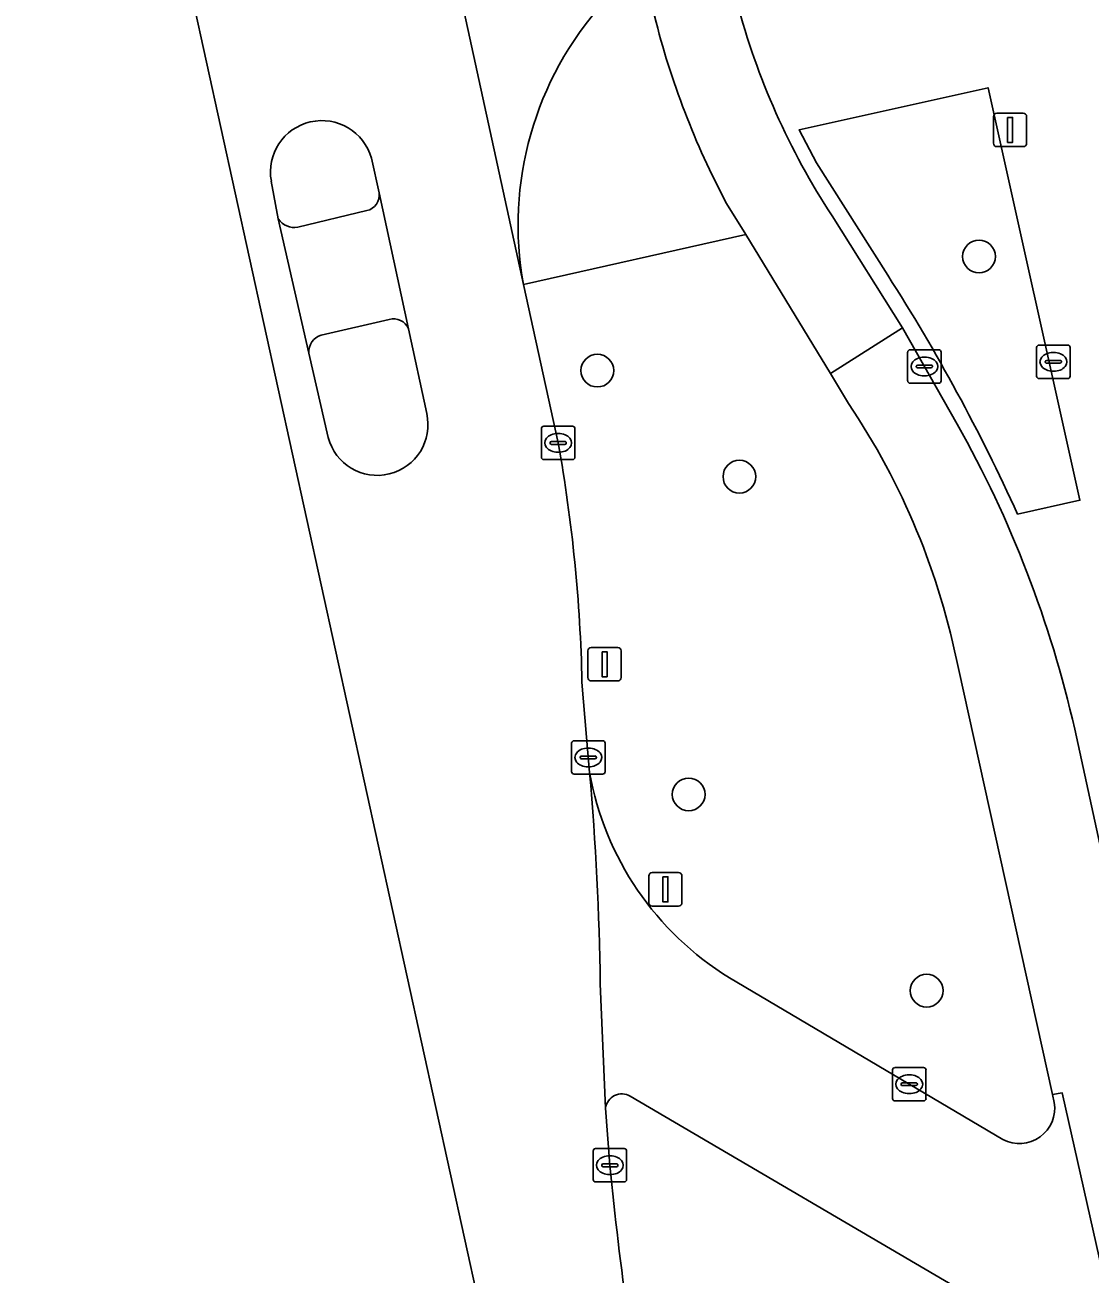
# Model space of a CAD drawing. Extents: x 160554 to 161248, y 385329 to 386506.
# Drawn here: x 160715.99 to 160747.84, y 385859.12 to 385896.47 of the extents above; entities that cross this region are included whole.
import ezdxf

# ---------------------------------------------------------------- set-up
doc = ezdxf.new("R2010")
doc.units = 0
for name, color, linetype in [('IMGEO_Berm_groen', 7, 'Continuous'), ('IMGEO_Boom', 7, 'Continuous'), ('IMGEO_Fietspad_gesloten', 7, 'Continuous'), ('IMGEO_Kolk', 7, 'Continuous'), ('IMGEO_Lichtmast', 7, 'Continuous'), ('IMGEO_Rijbaan_lokaal_gesloten', 7, 'Continuous'), ('IMGEO_Verkeersbordpaal', 7, 'Continuous'), ('IMGEO_Verkeerseiland_open', 7, 'Continuous'), ('IMGEO_Voetpad_open', 7, 'Continuous')]:
    doc.layers.add(name, color=color, linetype=linetype)

msp = doc.modelspace()

# ---------------------------------------------------------------- linework, layer by layer
at = {"layer": 'IMGEO_Berm_groen'}
for points in [[(160744.76, 385894.598), (160739.113, 385893.341), (160739.636, 385892.358), (160741.763, 385888.996)], [(160745.642, 385881.855), (160747.507, 385882.27), (160744.76, 385894.598)], [(160740.594, 385885.162), (160740.048, 385886.061), (160737.523, 385890.213), (160730.882, 385888.717), (160731.916, 385883.985)], [(160746.74, 385864.272), (160746.687, 385864.512), (160743.874, 385877.244)], [(160732.627, 385876.831), (160732.856, 385874.137)], [(160737.031, 385868), (160745.204, 385863.162)], [(160744.49, 385858.341), (160734.067, 385864.463)], [(160733.329, 385864.1), (160733.461, 385862.396)]]:
    msp.add_lwpolyline(points, dxfattribs=at)
for centre, radius, start, end in [((160694.113, 385858.488), 56.58, 24.3926, 32.6291), ((160722.493, 385873.025), 21.793, 11.1615, 33.8417), ((160686.486, 385875.858), 46.152, 1.2086, 10.1428), ((160741.774, 385875.715), 9.056, 190.0358, 238.4191), ((160733.82, 385864.033), 0.496, 60.1812, 172.2011), ((160745.691, 385864.106), 1.062, 242.7104, 8.9976), ((160828.417, 385871.536), 95.395, 185.49799, 191.0163)]:
    msp.add_arc(centre, radius, start, end, dxfattribs=at)
at = {"layer": 'IMGEO_Boom'}
for centre in [(160744.49, 385889.556), (160733.086, 385886.145), (160737.33, 385882.976), (160735.816, 385873.479), (160742.927, 385867.614)]:
    msp.add_circle(centre, 0.489, dxfattribs=at)
at = {"layer": 'IMGEO_Fietspad_gesloten'}
for points in [[(160736.947, 385891.144), (160737.523, 385890.213), (160740.048, 385886.061), (160742.203, 385887.425), (160740.105, 385890.767)], [(160743.836, 385884.549), (160742.203, 385887.425), (160740.048, 385886.061), (160740.594, 385885.162)], [(160743.874, 385877.244), (160746.687, 385864.512), (160746.978, 385864.559), (160749.654, 385852.647), (160775.118, 385735.103), (160775.148, 385734.947), (160779.078, 385735.819), (160768.677, 385783.529), (160753.582, 385853.359)], [(160752.047, 385858.308), (160751.082, 385860.062), (160750.213, 385862.278), (160747.348, 385875.432)]]:
    msp.add_lwpolyline(points, dxfattribs=at)
for centre, radius, start, end in [((160758.292, 385902.692), 21.748, 194.7346, 213.2536), ((160758.521, 385902.644), 24.448, 193.9649, 208.0594), ((160722.493, 385873.025), 21.793, 11.1615, 33.8417), ((160714.368, 385867.962), 33.816, 12.7614, 29.3735)]:
    msp.add_arc(centre, radius, start, end, dxfattribs=at)
at = {"layer": 'IMGEO_Kolk'}
for p, q in [((160742.358, 385885.843), (160742.358, 385886.695)), ((160742.433, 385886.769), (160743.285, 385886.769)), ((160743.359, 385886.695), (160743.359, 385885.843)), ((160746.212, 385885.981), (160746.212, 385886.833)), ((160746.287, 385886.907), (160747.139, 385886.907)), ((160746.7, 385886.687), (160746.725, 385886.687)), ((160747.213, 385886.833), (160747.213, 385885.981)), ((160742.617, 385886.263), (160742.617, 385886.275)), ((160742.66, 385886.312), (160743.058, 385886.312)), ((160742.846, 385886.549), (160742.871, 385886.549)), ((160743.101, 385886.275), (160743.101, 385886.263)), ((160746.471, 385886.401), (160746.471, 385886.413)), ((160746.909, 385886.364), (160746.511, 385886.364)), ((160746.514, 385886.45), (160746.912, 385886.45)), ((160746.955, 385886.413), (160746.955, 385886.401)), ((160743.055, 385886.226), (160742.657, 385886.226)), ((160742.869, 385885.989), (160742.844, 385885.989)), ((160747.139, 385885.907), (160746.287, 385885.907)), ((160746.723, 385886.127), (160746.698, 385886.127)), ((160743.285, 385885.769), (160742.433, 385885.769)), ((160731.415, 385883.559), (160731.415, 385884.411)), ((160731.49, 385884.485), (160732.342, 385884.485)), ((160732.416, 385884.411), (160732.416, 385883.559)), ((160731.717, 385884.028), (160732.115, 385884.028)), ((160731.903, 385884.265), (160731.928, 385884.265)), ((160731.674, 385883.979), (160731.674, 385883.991)), ((160732.112, 385883.942), (160731.714, 385883.942)), ((160731.926, 385883.705), (160731.901, 385883.705)), ((160732.158, 385883.991), (160732.158, 385883.979)), ((160732.342, 385883.485), (160731.49, 385883.485)), ((160732.392, 385875.084), (160733.244, 385875.084)), ((160732.317, 385874.158), (160732.317, 385875.01)), ((160732.805, 385874.864), (160732.83, 385874.864)), ((160733.318, 385875.01), (160733.318, 385874.158)), ((160732.576, 385874.578), (160732.576, 385874.59)), ((160733.014, 385874.541), (160732.616, 385874.541)), ((160732.619, 385874.627), (160733.017, 385874.627)), ((160733.06, 385874.59), (160733.06, 385874.578)), ((160733.244, 385874.084), (160732.392, 385874.084)), ((160732.828, 385874.304), (160732.803, 385874.304)), ((160741.905, 385864.392), (160741.905, 385865.244)), ((160741.98, 385865.318), (160742.832, 385865.318)), ((160742.393, 385865.098), (160742.418, 385865.098)), ((160742.906, 385865.244), (160742.906, 385864.392)), ((160742.164, 385864.812), (160742.164, 385864.824)), ((160742.602, 385864.775), (160742.204, 385864.775)), ((160742.207, 385864.861), (160742.605, 385864.861)), ((160742.648, 385864.824), (160742.648, 385864.812)), ((160742.832, 385864.318), (160741.98, 385864.318)), ((160742.416, 385864.538), (160742.391, 385864.538)), ((160732.96, 385861.97), (160732.96, 385862.822)), ((160733.035, 385862.896), (160733.887, 385862.896)), ((160733.961, 385862.822), (160733.961, 385861.97)), ((160733.219, 385862.39), (160733.219, 385862.402)), ((160733.657, 385862.353), (160733.259, 385862.353)), ((160733.262, 385862.439), (160733.66, 385862.439)), ((160733.448, 385862.676), (160733.473, 385862.676)), ((160733.703, 385862.402), (160733.703, 385862.39)), ((160733.471, 385862.116), (160733.446, 385862.116)), ((160733.887, 385861.896), (160733.035, 385861.896))]:
    msp.add_line(p, q, dxfattribs=at)
for points in [[(160742.358, 385885.843), (160742.358, 385886.695)], [(160742.433, 385886.769), (160743.285, 385886.769)], [(160743.359, 385886.695), (160743.359, 385885.843)], [(160746.212, 385885.981), (160746.212, 385886.833)], [(160746.287, 385886.907), (160747.139, 385886.907)], [(160747.213, 385886.833), (160747.213, 385885.981)], [(160747.139, 385885.907), (160746.287, 385885.907)], [(160743.285, 385885.769), (160742.433, 385885.769)], [(160731.415, 385883.559), (160731.415, 385884.411)], [(160731.49, 385884.485), (160732.342, 385884.485)], [(160732.416, 385884.411), (160732.416, 385883.559)], [(160732.342, 385883.485), (160731.49, 385883.485)], [(160732.392, 385875.084), (160733.244, 385875.084)], [(160732.317, 385874.158), (160732.317, 385875.01)], [(160733.318, 385875.01), (160733.318, 385874.158)], [(160733.244, 385874.084), (160732.392, 385874.084)], [(160741.905, 385864.392), (160741.905, 385865.244)], [(160741.98, 385865.318), (160742.832, 385865.318)], [(160742.906, 385865.244), (160742.906, 385864.392)], [(160742.832, 385864.318), (160741.98, 385864.318)], [(160732.96, 385861.97), (160732.96, 385862.822)], [(160733.035, 385862.896), (160733.887, 385862.896)], [(160733.961, 385862.822), (160733.961, 385861.97)], [(160733.887, 385861.896), (160733.035, 385861.896)]]:
    msp.add_lwpolyline(points, dxfattribs=at)
for centre, radius, start, end in [((160742.435, 385886.693), 0.0765, 91.552, 178.448), ((160742.435, 385886.693), 0.0765, 91.552, 178.448), ((160743.283, 385886.693), 0.0765, 1.552, 88.448), ((160743.283, 385886.693), 0.0765, 1.552, 88.448), ((160746.289, 385886.831), 0.0765, 91.552, 178.448), ((160746.289, 385886.831), 0.0765, 91.552, 178.448), ((160747.137, 385886.831), 0.0765, 1.552, 88.448), ((160747.137, 385886.831), 0.0765, 1.552, 88.448), ((160742.657, 385886.272), 0.0403, 85.8775, 175.7526), ((160742.654, 385886.262), 0.0366, 178.938, 274.7102), ((160743.058, 385886.269), 0.043, 264.8664, 352.4533), ((160743.062, 385886.274), 0.0386, 1.7309, 96.639), ((160746.511, 385886.41), 0.0403, 85.8775, 175.7526), ((160746.508, 385886.4), 0.0366, 178.938, 274.7102), ((160746.912, 385886.407), 0.043, 264.8664, 352.4533), ((160746.916, 385886.412), 0.0386, 1.7309, 96.639), ((160746.289, 385885.983), 0.0765, 181.552, 268.448), ((160746.289, 385885.983), 0.0765, 181.552, 268.448), ((160747.137, 385885.983), 0.0765, 271.552, 358.448), ((160747.137, 385885.983), 0.0765, 271.552, 358.448), ((160742.435, 385885.845), 0.0765, 181.552, 268.448), ((160742.435, 385885.845), 0.0765, 181.552, 268.448), ((160743.283, 385885.845), 0.0765, 271.552, 358.448), ((160743.283, 385885.845), 0.0765, 271.552, 358.448), ((160731.492, 385884.409), 0.0765, 91.552, 178.448), ((160731.492, 385884.409), 0.0765, 91.552, 178.448), ((160732.34, 385884.409), 0.0765, 1.552, 88.448), ((160732.34, 385884.409), 0.0765, 1.552, 88.448), ((160731.714, 385883.988), 0.0403, 85.8775, 175.7526), ((160732.119, 385883.99), 0.0386, 1.7309, 96.639), ((160731.711, 385883.978), 0.0366, 178.938, 274.7102), ((160732.115, 385883.985), 0.043, 264.8664, 352.4533), ((160731.492, 385883.561), 0.0765, 181.552, 268.448), ((160731.492, 385883.561), 0.0765, 181.552, 268.448), ((160732.34, 385883.561), 0.0765, 271.552, 358.448), ((160732.34, 385883.561), 0.0765, 271.552, 358.448), ((160732.394, 385875.008), 0.0765, 91.552, 178.448), ((160732.394, 385875.008), 0.0765, 91.552, 178.448), ((160733.242, 385875.008), 0.0765, 1.552, 88.448), ((160733.242, 385875.008), 0.0765, 1.552, 88.448), ((160732.616, 385874.587), 0.0403, 85.8775, 175.7526), ((160732.613, 385874.577), 0.0366, 178.938, 274.7102), ((160733.017, 385874.584), 0.043, 264.8664, 352.4533), ((160733.021, 385874.589), 0.0386, 1.7309, 96.639), ((160732.394, 385874.16), 0.0765, 181.552, 268.448), ((160732.394, 385874.16), 0.0765, 181.552, 268.448), ((160733.242, 385874.16), 0.0765, 271.552, 358.448), ((160733.242, 385874.16), 0.0765, 271.552, 358.448), ((160741.982, 385865.242), 0.0765, 91.552, 178.448), ((160741.982, 385865.242), 0.0765, 91.552, 178.448), ((160742.83, 385865.242), 0.0765, 1.552, 88.448), ((160742.83, 385865.242), 0.0765, 1.552, 88.448), ((160742.204, 385864.821), 0.0403, 85.8775, 175.7526), ((160742.201, 385864.811), 0.0366, 178.938, 274.7102), ((160742.605, 385864.818), 0.043, 264.8664, 352.4533), ((160742.609, 385864.823), 0.0386, 1.7309, 96.639), ((160741.982, 385864.394), 0.0765, 181.552, 268.448), ((160741.982, 385864.394), 0.0765, 181.552, 268.448), ((160742.83, 385864.394), 0.0765, 271.552, 358.448), ((160742.83, 385864.394), 0.0765, 271.552, 358.448), ((160733.037, 385862.82), 0.0765, 91.552, 178.448), ((160733.037, 385862.82), 0.0765, 91.552, 178.448), ((160733.885, 385862.82), 0.0765, 1.552, 88.448), ((160733.885, 385862.82), 0.0765, 1.552, 88.448), ((160733.259, 385862.399), 0.0403, 85.8775, 175.7526), ((160733.256, 385862.389), 0.0366, 178.938, 274.7102), ((160733.66, 385862.396), 0.043, 264.8664, 352.4533), ((160733.664, 385862.401), 0.0386, 1.7309, 96.639), ((160733.037, 385861.972), 0.0765, 181.552, 268.448), ((160733.037, 385861.972), 0.0765, 181.552, 268.448), ((160733.885, 385861.972), 0.0765, 271.552, 358.448), ((160733.885, 385861.972), 0.0765, 271.552, 358.448)]:
    msp.add_arc(centre, radius, start, end, dxfattribs=at)
for centre, major_axis, ratio, start_param, end_param in [((160746.699, 385886.407), (-0.387, 0.002), 0.722429, 4.712389, 7.853982), ((160746.724, 385886.407), (-0.39, 0.002), 0.717154, 1.570796, 4.712389), ((160742.845, 385886.269), (-0.387, 0.002), 0.722429, 4.712389, 7.853982), ((160742.87, 385886.269), (-0.39, 0.002), 0.717154, 1.570796, 4.712389), ((160731.902, 385883.985), (-0.387, 0.002), 0.722429, 4.712389, 7.853982), ((160731.927, 385883.985), (-0.39, 0.002), 0.717154, 1.570796, 4.712389), ((160732.804, 385874.584), (-0.387, 0.002), 0.722429, 4.712389, 7.853982), ((160732.829, 385874.584), (-0.39, 0.002), 0.717154, 1.570796, 4.712389), ((160742.392, 385864.818), (-0.387, 0.002), 0.722429, 4.712389, 7.853982), ((160742.417, 385864.818), (-0.39, 0.002), 0.717154, 1.570796, 4.712389), ((160733.447, 385862.396), (-0.387, 0.002), 0.722429, 4.712389, 7.853982), ((160733.472, 385862.396), (-0.39, 0.002), 0.717154, 1.570796, 4.712389)]:
    msp.add_ellipse(centre, major_axis=major_axis, ratio=ratio, start_param=start_param, end_param=end_param, dxfattribs=at)
at = {"layer": 'IMGEO_Lichtmast'}
for p, q in [((160744.922, 385892.939), (160744.922, 385893.739)), ((160744.922, 385893.739), (160744.922, 385892.939)), ((160745.022, 385893.839), (160745.812, 385893.839)), ((160745.812, 385893.839), (160745.022, 385893.839)), ((160745.912, 385893.739), (160745.912, 385892.939)), ((160745.912, 385892.939), (160745.912, 385893.739)), ((160745.812, 385892.839), (160745.022, 385892.839)), ((160745.022, 385892.839), (160745.812, 385892.839)), ((160734.625, 385870.241), (160734.625, 385871.041)), ((160734.625, 385871.041), (160734.625, 385870.241)), ((160734.725, 385871.141), (160735.515, 385871.141)), ((160735.515, 385871.141), (160734.725, 385871.141)), ((160735.615, 385871.041), (160735.615, 385870.241)), ((160735.615, 385870.241), (160735.615, 385871.041)), ((160735.515, 385870.141), (160734.725, 385870.141)), ((160734.725, 385870.141), (160735.515, 385870.141))]:
    msp.add_line(p, q, dxfattribs=at)
for points in [[(160745.342, 385893.714), (160745.492, 385893.714), (160745.492, 385892.964), (160745.342, 385892.964), (160745.342, 385893.714)], [(160735.045, 385871.016), (160735.195, 385871.016), (160735.195, 385870.266), (160735.045, 385870.266), (160735.045, 385871.016)]]:
    msp.add_lwpolyline(points, dxfattribs=at)
for centre, start, end in [((160745.022, 385893.739), 90, 180), ((160745.022, 385893.739), 90, 180), ((160745.812, 385893.739), 0, 90), ((160745.812, 385893.739), 360, 90), ((160745.022, 385892.939), 180, 270), ((160745.022, 385892.939), 180, 270), ((160745.812, 385892.939), 270, 0), ((160745.812, 385892.939), 270, 0), ((160734.725, 385871.041), 90, 180), ((160734.725, 385871.041), 90, 180), ((160735.515, 385871.041), 0, 90), ((160735.515, 385871.041), 360, 90), ((160734.725, 385870.241), 180, 270), ((160734.725, 385870.241), 180, 270), ((160735.515, 385870.241), 270, 0), ((160735.515, 385870.241), 270, 0)]:
    msp.add_arc(centre, 0.1, start, end, dxfattribs=at)
at = {"layer": 'IMGEO_Rijbaan_lokaal_gesloten'}
for points in [[(160715.986, 385920.097), (160719.827, 385902.586), (160732.663, 385844.066), (160734.272, 385836.538), (160774.456, 385648.538), (160783.981, 385603.977), (160786.986, 385589.919), (160802.685, 385519.246), (160829.424, 385398.876), (160836.967, 385359.152), (160838.712, 385333.406), (160857.818, 385334.076)], [(160725.174, 385915.405), (160724.781, 385916.716), (160730.882, 385888.717)], [(160731.916, 385883.985), (160730.882, 385888.717), (160724.781, 385916.716)], [(160726.335, 385892.494), (160726.566, 385891.459), (160727.446, 385887.394), (160727.989, 385884.861)], [(160724.471, 385886.668), (160723.555, 385890.681), (160723.346, 385891.805)], [(160725.048, 385884.147), (160724.471, 385886.668)], [(160732.856, 385874.137), (160732.627, 385876.831)], [(160733.461, 385862.396), (160733.329, 385864.1), (160733.173, 385867.816)]]:
    msp.add_lwpolyline(points, dxfattribs=at)
for centre, radius, start, end in [((160740.63, 385890.503), 9.911, 137.9424, 190.3825), ((160724.856, 385892.083), 1.535, 15.5277, 190.4335), ((160726.513, 385884.527), 1.513, 194.5297, 12.7622), ((160686.486, 385875.858), 46.152, 1.2086, 10.1428), ((160647.638, 385866.695), 85.542, 0.75096, 4.99102), ((160828.417, 385871.536), 95.395, 185.49799, 191.0163)]:
    msp.add_arc(centre, radius, start, end, dxfattribs=at)
at = {"layer": 'IMGEO_Verkeersbordpaal'}
for p, q in [((160732.806, 385876.97), (160732.806, 385877.77)), ((160732.806, 385877.77), (160732.806, 385876.97)), ((160732.906, 385877.87), (160733.696, 385877.87)), ((160733.696, 385877.87), (160732.906, 385877.87)), ((160733.796, 385877.77), (160733.796, 385876.97)), ((160733.796, 385876.97), (160733.796, 385877.77)), ((160733.696, 385876.87), (160732.906, 385876.87)), ((160732.906, 385876.87), (160733.696, 385876.87))]:
    msp.add_line(p, q, dxfattribs=at)
msp.add_lwpolyline([(160733.226, 385877.745), (160733.376, 385877.745), (160733.376, 385876.995), (160733.226, 385876.995), (160733.226, 385877.745)], dxfattribs=at)
for centre, start, end in [((160732.906, 385877.77), 90, 180), ((160732.906, 385877.77), 90, 180), ((160733.696, 385877.77), 0, 90), ((160733.696, 385877.77), 360, 90), ((160732.906, 385876.97), 180, 270), ((160732.906, 385876.97), 180, 270), ((160733.696, 385876.97), 270, 0), ((160733.696, 385876.97), 270, 0)]:
    msp.add_arc(centre, 0.1, start, end, dxfattribs=at)
at = {"layer": 'IMGEO_Verkeerseiland_open'}
for points in [[(160726.566, 385891.459), (160726.335, 385892.494)], [(160723.346, 385891.805), (160723.555, 385890.681)], [(160724.137, 385890.431), (160726.197, 385890.928)], [(160726.862, 385887.675), (160724.836, 385887.209)], [(160727.989, 385884.861), (160727.446, 385887.394)], [(160724.471, 385886.668), (160725.048, 385884.147)]]:
    msp.add_lwpolyline(points, dxfattribs=at)
for centre, radius, start, end in [((160724.856, 385892.083), 1.535, 15.5277, 190.4335), ((160726.094, 385891.393), 0.477, 282.508, 7.8999), ((160724.037, 385891), 0.578, 213.5124, 279.9954), ((160727.001, 385887.216), 0.479, 21.771, 106.8386), ((160724.989, 385886.712), 0.52, 107.0903, 184.8965), ((160726.513, 385884.527), 1.513, 194.5297, 12.7622)]:
    msp.add_arc(centre, radius, start, end, dxfattribs=at)
at = {"layer": 'IMGEO_Voetpad_open'}
for points in [[(160739.636, 385892.358), (160739.113, 385893.341), (160744.76, 385894.598), (160747.507, 385882.27), (160745.642, 385881.855)], [(160741.763, 385888.996), (160739.636, 385892.358)], [(160727.446, 385887.394), (160726.566, 385891.459)], [(160730.882, 385888.717), (160737.523, 385890.213), (160736.947, 385891.144)], [(160726.197, 385890.928), (160724.137, 385890.431)], [(160740.105, 385890.767), (160742.203, 385887.425), (160743.836, 385884.549)], [(160723.555, 385890.681), (160724.471, 385886.668)], [(160724.836, 385887.209), (160726.862, 385887.675)], [(160747.348, 385875.432), (160750.213, 385862.278), (160751.082, 385860.062), (160752.047, 385858.308)], [(160745.204, 385863.162), (160737.031, 385868)], [(160733.173, 385867.816), (160733.329, 385864.1)], [(160734.067, 385864.463), (160744.49, 385858.341)], [(160775.118, 385735.103), (160749.654, 385852.647), (160746.978, 385864.559), (160746.687, 385864.512), (160746.74, 385864.272)]]:
    msp.add_lwpolyline(points, dxfattribs=at)
for centre, radius, start, end in [((160740.63, 385890.503), 9.911, 137.9424, 190.3825), ((160758.292, 385902.692), 21.748, 194.7346, 213.2536), ((160758.521, 385902.644), 24.448, 193.9649, 208.0594), ((160726.094, 385891.393), 0.477, 282.508, 7.8999), ((160724.037, 385891), 0.578, 213.5124, 279.9954), ((160694.113, 385858.488), 56.58, 24.3926, 32.6291), ((160727.001, 385887.216), 0.479, 21.771, 106.8386), ((160724.989, 385886.712), 0.52, 107.0903, 184.8965), ((160714.368, 385867.962), 33.816, 12.7614, 29.3735), ((160741.774, 385875.715), 9.056, 190.0358, 238.4191), ((160647.638, 385866.695), 85.542, 0.75096, 4.99102), ((160733.82, 385864.033), 0.496, 60.1812, 172.2011), ((160745.691, 385864.106), 1.062, 242.7104, 8.9976)]:
    msp.add_arc(centre, radius, start, end, dxfattribs=at)

doc.saveas('drawing.dxf')
